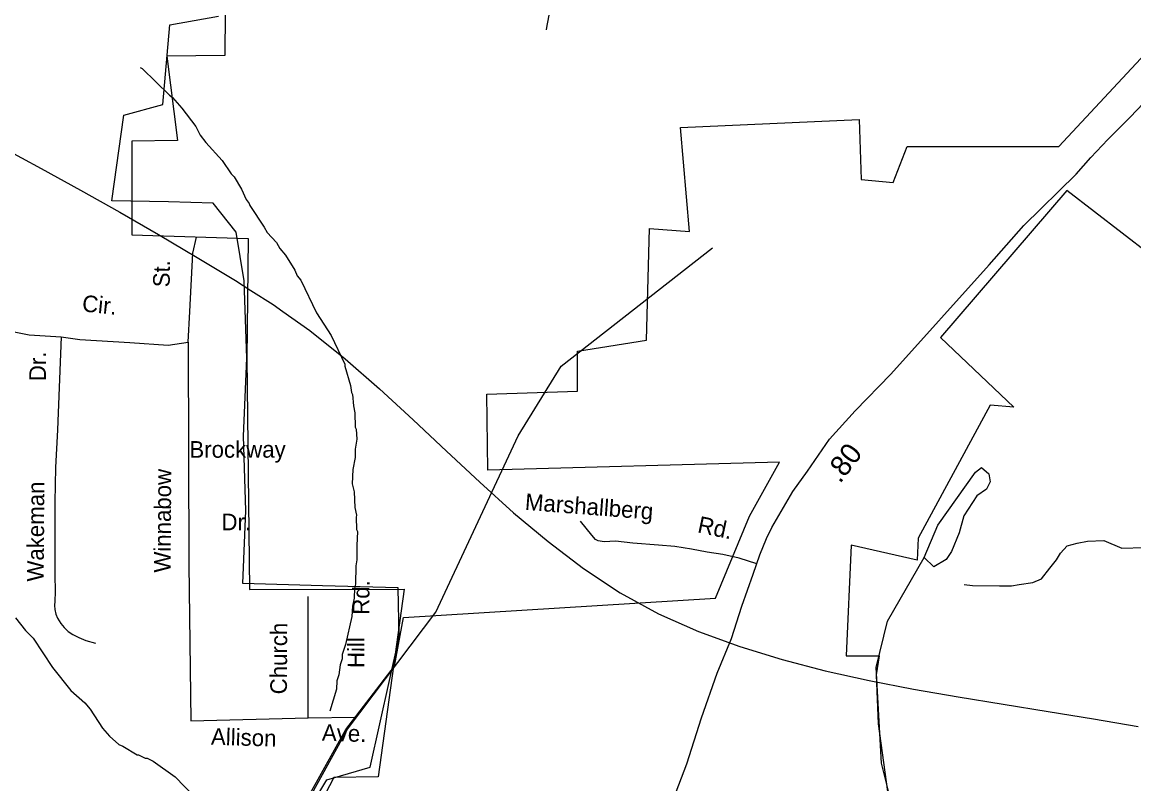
# Model space of a CAD drawing. Extents: x 1551653 to 1702041, y 811336 to 920032.
# Drawn here: x 1648719 to 1653106, y 875571 to 878579 of the extents above; entities that cross this region are included whole.
import ezdxf

# ---------------------------------------------------------------- set-up
doc = ezdxf.new("R2010")
doc.units = 0
for name, color, linetype in [('Old_Level_10', 7, 'Continuous'), ('Old_Level_17', 7, 'Continuous'), ('Old_Level_28', 7, 'Continuous'), ('Old_Level_3', 7, 'Continuous'), ('Old_Level_35', 7, 'Continuous'), ('Old_Level_48', 7, 'Continuous'), ('Old_Level_49', 7, 'Continuous'), ('Old_Level_59', 7, 'Continuous'), ('Old_Level_62', 7, 'Continuous')]:
    doc.layers.add(name, color=color, linetype=linetype)

msp = doc.modelspace()

# ---------------------------------------------------------------- linework, layer by layer
at = {"layer": 'Old_Level_28'}
msp.add_lwpolyline([(1651254.117, 875419.012), (1651341.921, 875650.631), (1651400.457, 875831.667), (1651461.786, 876008.063), (1651518.023, 876144.987), (1651559.263, 876273.47), (1651604.533, 876399.698), (1651629.881, 876475.789), (1651656.558, 876539.488), (1651678.285, 876582.969), (1651705.927, 876631.594), (1651760.246, 876725.802), (1651818.186, 876805.516), (1651905.095, 876932.335), (1652006.49, 877044.66), (1652147.717, 877189.595), (1652535.19, 877620.777), (1652672.797, 877776.582), (1652879.207, 877979.492), (1652937.147, 878044.713), (1653004.564, 878115.725), (1653091.685, 878204.926), (1653144.364, 878259.663)], dxfattribs=at)
at = {"layer": 'Old_Level_3'}
msp.add_lwpolyline([(1648638.294, 878086.068), (1648794.183, 878001.521), (1648949.363, 877915.915), (1649103.69, 877829.033), (1649257.021, 877740.661), (1649409.213, 877650.583), (1649560.123, 877558.584), (1649621.623, 877519.727), (1649709.482, 877464.217), (1649747.484, 877437.234), (1649854.063, 877361.564), (1649993.473, 877249.925), (1650129.012, 877131.734), (1650261.985, 877009.425), (1650393.694, 876885.433), (1650525.441, 876762.191), (1650658.53, 876642.133), (1650794.262, 876527.695), (1650933.941, 876421.31), (1651078.869, 876325.412), (1651230.349, 876242.436), (1651388.533, 876172.839), (1651551.364, 876113.042), (1651718.187, 876061.658), (1651888.395, 876017.386), (1652061.383, 875978.928), (1652236.548, 875944.983), (1652413.284, 875914.253), (1652590.987, 875885.439), (1652769.051, 875857.242), (1652946.873, 875828.361), (1653123.847, 875797.499)], dxfattribs=at)
at = {"layer": 'Old_Level_35'}
for p, q in [((1649847.834, 875831.343), (1649847.834, 876310.494)), ((1649383.888, 875820.2), (1649847.834, 875831.343)), ((1649847.834, 875831.343), (1650033.413, 875835.057))]:
    msp.add_line(p, q, dxfattribs=at)
for points in [[(1650844.31, 878901.72), (1650840.016, 878867.787), (1650822.129, 878736.074), (1650789.668, 878566.639), (1650787.499, 878548.673)], [(1649373.519, 877315.507), (1649380.727, 877437.277), (1649391.862, 877667.567), (1649406.708, 877730.711)], [(1648242.3, 877461.106), (1648471.391, 877400.134), (1648746.048, 877344.419), (1648872.242, 877336.99)], [(1648872.242, 877336.99), (1648857.395, 876969.269), (1648849.498, 876821.085), (1648847.497, 876683.244), (1648847.484, 876397.283), (1648848.501, 876329.222), (1648847.142, 876292.027), (1648845.6, 876275.249), (1648847.477, 876259.203), (1648851.316, 876241.316), (1648858.602, 876225.758), (1648870.784, 876204.898), (1648884.662, 876188.606), (1648900.141, 876172.484), (1648918.104, 876160.312), (1648941.686, 876148.826), (1648969.668, 876137.448), (1649007.48, 876127.074)], [(1648872.242, 877336.99), (1648946.473, 877325.847), (1649143.187, 877314.703), (1649295.361, 877303.561), (1649373.519, 877315.507)], [(1649373.519, 877315.507), (1649376.464, 876436.782), (1649383.888, 875820.2)], [(1651618.081, 876440.368), (1651549.068, 876462.709), (1651484.553, 876477.463), (1651421.882, 876486.686), (1651361.054, 876497.752), (1651294.697, 876508.818), (1651230.181, 876514.351), (1651128.802, 876521.728), (1651060.601, 876529.106), (1651016.362, 876527.262), (1650992.4, 876530.95), (1650981.34, 876536.483), (1650966.594, 876553.083), (1650922.356, 876608.414)], [(1652436.789, 876358.103), (1652469.442, 876354.167), (1652576.262, 876352.703), (1652623.668, 876353.131), (1652653.796, 876358.722), (1652707.959, 876365.884), (1652741.615, 876380.53), (1652775.27, 876423.003), (1652800.971, 876456.371), (1652817.067, 876482.733), (1652844.198, 876511.384), (1652883.023, 876521.4), (1652923.888, 876529.601), (1652988.273, 876532.53), (1653059.974, 876501.774), (1653147.772, 876504.703), (1653209.23, 876491.521)]]:
    msp.add_lwpolyline(points, dxfattribs=at)
at = {"layer": 'Old_Level_48'}
msp.add_line((1652811.021, 878088.407), (1653700.209, 879046.381), dxfattribs=at)
for points in [[(1650202.343, 876344.796), (1649904.39, 876353.316), (1649589.411, 876361.836), (1649601.417, 876650.873), (1649592.877, 876944.169), (1649604.897, 877251.778), (1649594.687, 877558.113), (1649563.872, 877750.69), (1649472.778, 877864.57), (1649296.613, 877870.039), (1649072.342, 877874.449), (1649120.045, 878212.66), (1649273.378, 878254.665), (1649301.446, 878569.251), (1649493.65, 878603.486)], [(1653974.944, 878206.796), (1653410.134, 878194.935), (1653398.31, 877745.146), (1653264.297, 877863.511), (1653169.701, 877662.29), (1652842.554, 877914.803), (1652343.264, 877334.53), (1652633.652, 877058.624), (1652539.055, 877066.516), (1652255.265, 876541.761), (1652251.323, 876454.959), (1651991.182, 876514.142), (1651971.474, 876076.19), (1652101.545, 876076.19), (1652089.72, 876001.224), (1652097.603, 875807.894)], [(1650223.596, 876227.839), (1651455.133, 876305.029), (1651589.146, 876628.563), (1651707.391, 876841.621), (1650556.463, 876810.057), (1650552.522, 877109.916), (1650911.202, 877121.753), (1650911.202, 877279.574), (1651183.167, 877322.975), (1651194.992, 877764.873), (1651352.653, 877753.037), (1651317.179, 878163.371), (1652022.714, 878194.935), (1652030.597, 877958.204), (1652156.727, 877946.368), (1652211.908, 878088.407), (1652811.021, 878088.407)], [(1649503.455, 873320.92), (1649508.834, 873729.48), (1649477.768, 873913.925), (1649529.821, 874316.899), (1649535.802, 874579.134), (1649470.23, 874836.654), (1649921.416, 875586.465), (1650091.675, 875637.587), (1650207.35, 876150.374), (1650202.343, 876344.796)], [(1649825.917, 872485.912), (1649612.028, 872923.684), (1649505.083, 873293.36), (1649505.083, 873682.49), (1649475.917, 874460.753), (1649582.861, 874772.058), (1649670.361, 875200.102), (1649996.267, 875785.416), (1650188.436, 876036.512), (1650223.596, 876227.839)], [(1652097.603, 875807.894), (1652144.901, 875464.632), (1652121.251, 875251.574), (1652192.199, 874983.278), (1652302.562, 874726.82), (1652278.913, 874624.236), (1652424.749, 874450.633), (1652385.334, 874395.396), (1652578.469, 874134.991), (1652775.546, 874127.1), (1652814.962, 874020.571), (1653303.712, 874012.68), (1653323.42, 875145.046)]]:
    msp.add_lwpolyline(points, dxfattribs=at)
at = {"layer": 'Old_Level_49'}
msp.add_line((1652811.021, 878088.407), (1653700.209, 879046.381), dxfattribs=at)
for points in [[(1649521.063, 878787.483), (1649519.032, 878448.457), (1649288.963, 878445.279), (1649331.717, 878112.274), (1649151.476, 878110.018), (1649151.476, 877738.977), (1649610.792, 877725.033), (1649604.897, 877251.778), (1649616.534, 876338.881)], [(1653974.944, 878206.796), (1653410.134, 878194.935), (1653398.31, 877745.146), (1653264.297, 877863.511), (1653169.701, 877662.29), (1652842.554, 877914.803), (1652343.264, 877334.53), (1652633.652, 877058.624), (1652539.055, 877066.516), (1652255.265, 876541.761), (1652251.323, 876454.959), (1651991.182, 876514.142), (1651971.474, 876076.19), (1652101.545, 876076.19), (1652089.72, 876001.224), (1652097.603, 875807.894)], [(1650223.596, 876227.839), (1651455.133, 876305.029), (1651589.146, 876628.563), (1651707.391, 876841.621), (1650556.463, 876810.057), (1650552.522, 877109.916), (1650911.202, 877121.753), (1650911.202, 877279.574), (1651183.167, 877322.975), (1651194.992, 877764.873), (1651352.653, 877753.037), (1651317.179, 878163.371), (1652022.714, 878194.935), (1652030.597, 877958.204), (1652156.727, 877946.368), (1652211.908, 878088.407), (1652811.021, 878088.407)], [(1649616.534, 876338.881), (1650226.461, 876339.701), (1650123.525, 875598.951), (1649949.026, 875595.977), (1649756.995, 875226.473), (1649740.488, 875226.268), (1649700.298, 875122.717), (1649470.23, 874836.654), (1649535.802, 874579.134), (1649570.705, 874386.478), (1649557.992, 874205.827), (1649554.301, 873837.963), (1649579.522, 873707.243), (1649676.512, 873609.535), (1649648.727, 873526.797), (1649576.856, 873359.577)], [(1649825.917, 872485.912), (1649612.028, 872923.684), (1649505.083, 873293.36), (1649505.083, 873682.49), (1649475.917, 874460.753), (1649582.861, 874772.058), (1649670.361, 875200.102), (1649996.267, 875785.416), (1650188.436, 876036.512), (1650223.596, 876227.839)], [(1652097.603, 875807.894), (1652144.901, 875464.632), (1652121.251, 875251.574), (1652192.199, 874983.278), (1652302.562, 874726.82), (1652278.913, 874624.236), (1652424.749, 874450.633), (1652385.334, 874395.396), (1652578.469, 874134.991), (1652775.546, 874127.1), (1652814.962, 874020.571), (1653303.712, 874012.68), (1653323.42, 875145.046)]]:
    msp.add_lwpolyline(points, dxfattribs=at)
at = {"layer": 'Old_Level_59'}
for points in [[(1650406.377, 870203.119), (1650526.64, 870328.402), (1650583.09, 870431.577), (1650612.542, 870539.664), (1650570.818, 870782.859), (1650302.126, 871464.69), (1649927.188, 872194.471), (1649886.177, 872237.942), (1649887.1, 872296.997), (1649618.174, 872867.144), (1649603.103, 872982.281), (1649554.096, 873048.923), (1649506.113, 873266.586), (1649512.162, 873726.107), (1649481.097, 873910.552), (1649479.149, 874452.197), (1649539.127, 874575.741), (1649679.177, 875199.817), (1650003.16, 875787.393), (1650351.133, 876249.786), (1650676.141, 876945.63), (1650846.129, 877221.22), (1651443.138, 877688.329)], [(1652927.343, 872897.984), (1652921.153, 872993.559), (1652641.155, 873947.974), (1652154.156, 875054.332), (1652122.168, 875228.934), (1652143.186, 875520.723), (1652111.198, 875652.572), (1652090.18, 876030.585), (1652134.163, 876213.492), (1652279.223, 876464.995), (1652333.365, 876592.415), (1652481.157, 876801.853)]]:
    msp.add_lwpolyline(points, dxfattribs=at)
at = {"layer": 'Old_Level_62'}
for points in [[(1649183.977, 878400.782), (1649191.871, 878396.579), (1649300.139, 878290.772), (1649312.032, 878282.57), (1649349.351, 878239.919), (1649404.1, 878167.023), (1649421.529, 878132.779), (1649443.06, 878104.379), (1649507.856, 878033.226), (1649543.023, 877980.631), (1649554.813, 877968.43), (1649584.033, 877919.935), (1649603.411, 877879.642), (1649615.099, 877863.443), (1649616.944, 877855.446), (1649673.538, 877770.452), (1649685.226, 877748.307), (1649722.546, 877709.654), (1649736.182, 877685.458), (1649757.712, 877659.006), (1649794.724, 877600.464), (1649804.362, 877578.216), (1649818.1, 877560.069), (1649880.026, 877430.988), (1649938.466, 877341.996), (1649992.702, 877229.115), (1649992.497, 877221.118), (1650015.258, 877144.736), (1650018.846, 877116.644), (1650022.742, 877108.544), (1650026.023, 877064.56), (1650031.559, 877036.468), (1650032.585, 876980.386), (1650036.481, 876972.389), (1650039.864, 876932.302), (1650033.2, 876892.419), (1650032.687, 876860.431), (1650023.87, 876812.551), (1650020.999, 876756.675), (1650028.484, 876724.481), (1650031.457, 876662.453), (1650038.941, 876632.311), (1650036.788, 876624.416), (1650038.018, 876576.331), (1650041.914, 876568.334), (1650039.044, 876512.355), (1650040.069, 876456.273), (1650035.763, 876432.385), (1650034.533, 876360.411), (1650030.329, 876344.52), (1650029.611, 876304.535), (1650023.152, 876272.649), (1650020.487, 876232.664), (1649994.65, 876121.116), (1649982.039, 876081.336), (1649981.834, 876065.342), (1649973.427, 876041.453), (1649968.711, 876001.57), (1649960.406, 875977.682), (1649959.894, 875945.694), (1649932.929, 875857.726)], [(1652481.157, 876801.853), (1652506.034, 876820.892), (1652533.836, 876795.994), (1652539.689, 876763.773), (1652525.057, 876734.481), (1652487.011, 876708.118), (1652435.796, 876629.03), (1652416.773, 876563.123), (1652387.507, 876488.428), (1652365.557, 876457.672), (1652317.269, 876428.38), (1652279.223, 876464.995)], [(1648692.877, 876227.23), (1648732.042, 876176.582), (1648761.569, 876146.132), (1648837.644, 876030.79), (1648910.13, 875939.542), (1648965.289, 875890.637), (1648986.922, 875866.236), (1649035.724, 875791.494), (1649063.201, 875758.994), (1649100.623, 875726.39), (1649116.514, 875720.136), (1649171.878, 875685.175), (1649177.928, 875685.072), (1649203.662, 875672.564), (1649211.659, 875672.462), (1649235.445, 875660.056), (1649322.489, 875598.643), (1649432.602, 875484.737)]]:
    msp.add_lwpolyline(points, dxfattribs=at)

# ---------------------------------------------------------------- texts
at = {"layer": 'Old_Level_10'}
for s, height, rotation, p in [('St.', 65.6167, 89.205286, (1649300.756, 877532.061)), ('Cir.', 65.6167, 354.230492, (1648952.897, 877437.304)), ('Dr.', 65.6167, 89.614606, (1648812.147, 877161.375)), ('Winnabow', 65.6167, 89.715636, (1649304.801, 876405.152)), ('Wakeman', 65.6167, 89.614606, (1648803.56, 876369.746)), ('Marshallberg', 65.61666, 355.598247, (1650701.592, 876653.221)), ('Rd.', 65.6167, 347.961086, (1651381.188, 876565.098)), ('Rd.', 65.6167, 89.31095, (1650088.232, 876238.581)), ('Church', 65.6167, 89.766219, (1649763.555, 875924.452)), ('Hill', 65.6167, 89.766219, (1650069.197, 876028.46)), ('Allison', 65.6167, 358.324794, (1649463.099, 875725.693)), ('Ave.', 65.6167, 358.208806, (1649901.051, 875741.463))]:
    msp.add_text(s, height=height, rotation=rotation, dxfattribs=at).set_placement(p)
for s, p in [('Brockway', (1649378.487, 876859.216)), ('Dr.', (1649505.286, 876572.601))]:
    msp.add_text(s, height=65.6167, dxfattribs=at).set_placement(p)
at = {"layer": 'Old_Level_17'}
msp.add_text('.80', height=82.0208, rotation=52.688111, dxfattribs=at).set_placement((1651946.835, 876754.464))

doc.saveas('drawing.dxf')
